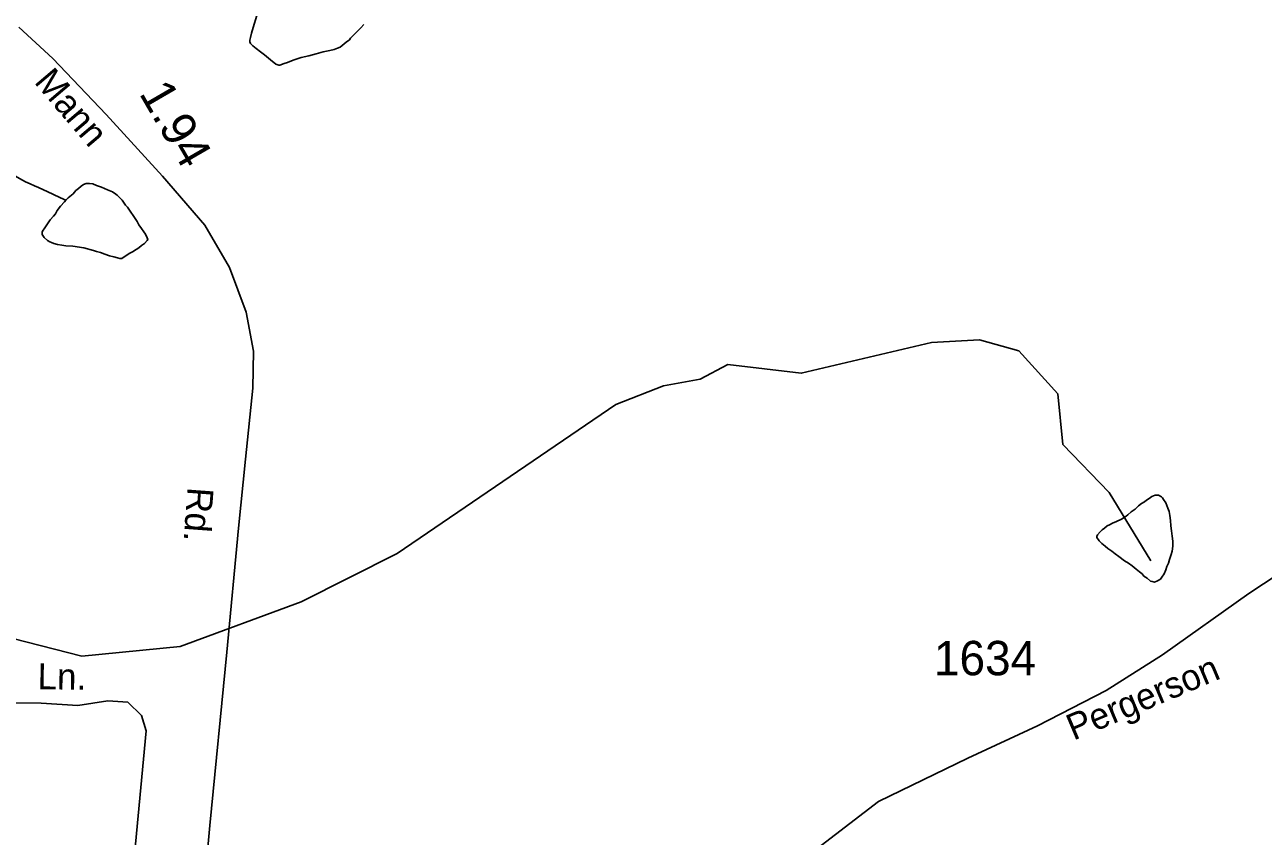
# Model space of a CAD drawing. Extents: x 2126262 to 2293712, y 749403 to 919119.
# Drawn here: x 2238344 to 2242847, y 811845 to 814796 of the extents above; entities that cross this region are included whole.
import ezdxf

# ---------------------------------------------------------------- set-up
doc = ezdxf.new("R2010")
doc.units = 0
for name, color, linetype in [('Exist Hydrographic Misc Water Feature', 7, 'Continuous'), ('Exist Road Non-System Type 51', 7, 'Continuous'), ('Exist Road Non-System Type 51 Label', 7, 'Continuous'), ('Exist Road Secondary Mileage Hundredths English Label', 7, 'Continuous'), ('Exist Road Secondary Type 51 Attributed', 7, 'Continuous'), ('Exist Road Secondary Type 51 Label', 7, 'Continuous'), ('Exist Road Secondary Type 51 Number Label', 7, 'Continuous')]:
    doc.layers.add(name, color=color, linetype=linetype)

msp = doc.modelspace()

# ---------------------------------------------------------------- linework, layer by layer
at = {"layer": 'Exist Hydrographic Misc Water Feature'}
for points in [[(2239576, 814796.6), (2239565.9, 814784.6), (2239556.1, 814774.5), (2239548.1, 814766.5), (2239538, 814756.4), (2239528.4, 814746.3), (2239524.3, 814740.3), (2239512.4, 814732.2), (2239490.7, 814714), (2239480.6, 814709.9), (2239468.7, 814705.8), (2239452.7, 814701.7), (2239428.6, 814697.5), (2239402.9, 814689.3), (2239376.9, 814683.1), (2239349, 814676.8), (2239319.1, 814666.6), (2239299.2, 814658.4), (2239287.1, 814654.3), (2239271.1, 814648.2), (2239267.2, 814648.2), (2239257.1, 814652.1), (2239237.2, 814667.9), (2239214.9, 814685.8), (2239200.9, 814697.6), (2239184.7, 814709.5), (2239172.6, 814719.4), (2239164.6, 814727.3), (2239162.6, 814733.3), (2239162.4, 814739.3), (2239164.4, 814749.3), (2239168.3, 814765.4), (2239174.1, 814785.4), (2239187.6, 814829.5)], [(2238493.3, 814158.1), (2238473.4, 814165.9), (2238445.3, 814179.8), (2238427.5, 814187.5), (2238393.2, 814203.3), (2238379.1, 814209.2), (2238363.1, 814217.1), (2238346.9, 814224.9), (2238325, 814236.8), (2238293, 814254.4), (2238254.6, 814272.1), (2238216.7, 814285.8), (2238184.3, 814297.6), (2238146.4, 814309.2), (2238118.5, 814319), (2238092.4, 814326.8), (2238074.4, 814328.6), (2238068.2, 814330.6), (2238044.4, 814324.4), (2238026.4, 814318.2), (2238004.5, 814310.1)], [(2238493.3, 814158.1), (2238501.3, 814166.2), (2238519.4, 814180.3), (2238529.2, 814192.4), (2238539.2, 814200.5), (2238549.1, 814208.6), (2238556.9, 814214.6), (2238566.9, 814218.7), (2238578.8, 814218.8), (2238590.9, 814216.9), (2238604.9, 814211), (2238623.1, 814205.1), (2238645, 814195.3), (2238663.1, 814187.5), (2238675.2, 814179.5), (2238679.1, 814175.6), (2238689.3, 814165.7), (2238697.3, 814157.8), (2238709.6, 814139.9), (2238717.6, 814131.9), (2238729.7, 814114), (2238737.9, 814102.1), (2238751.9, 814080.2), (2238758.2, 814068.3), (2238768.1, 814054.4), (2238776.5, 814042.4), (2238782.4, 814034.5), (2238788.4, 814020.5), (2238790.6, 814014.5), (2238788.6, 814010.5), (2238778.7, 814000.5), (2238768.7, 813992.4), (2238758.9, 813984.3), (2238748.8, 813978.2), (2238734.9, 813970.2), (2238723, 813964), (2238715.2, 813958), (2238705.1, 813951.9), (2238697.1, 813945.8), (2238689.1, 813945.8), (2238681.1, 813947.7), (2238667.2, 813951.6), (2238651.2, 813955.5), (2238635.2, 813961.4), (2238618.8, 813967.2), (2238604.9, 813971.1), (2238593, 813975), (2238558.9, 813984.7), (2238518.9, 813990.3), (2238492.9, 813992.2), (2238479, 813994), (2238463, 813995.9), (2238448.8, 813999.8), (2238440.6, 814003.7), (2238434.7, 814005.7), (2238426.7, 814011.6), (2238414.6, 814021.6), (2238406.6, 814033.4), (2238406.4, 814041.4), (2238408.4, 814045.5), (2238416.4, 814057.5), (2238426.1, 814071.6), (2238436.1, 814085.7), (2238448, 814099.7), (2238456, 814107.8), (2238461.9, 814119.9), (2238473.6, 814136), (2238487.6, 814152.1), (2238493.3, 814158.1)], [(2236292.8, 812664.6), (2236483.7, 812673.8), (2236557.8, 812780.5), (2237022.8, 812994), (2237247.8, 812995.9), (2237765.7, 812785), (2238015.9, 812734), (2238300.7, 812564.1), (2238550.9, 812499.8), (2238908.9, 812535.1), (2239348.7, 812696.6), (2239697.7, 812873), (2240492.9, 813414.2), (2240666.8, 813482.8), (2240799.9, 813506.3), (2240899.8, 813560), (2241167, 813528.3), (2241640.8, 813639.9), (2241815.9, 813649.3), (2241957.8, 813610.3), (2242099.9, 813453.2), (2242118.8, 813269.2), (2242286.9, 813095.1), (2242437.9, 812845.9)], [(2242349.1, 813007.9), (2242345.4, 813005.8), (2242331.5, 812997.7), (2242313.4, 812989.6), (2242299.5, 812983.5), (2242287.6, 812977.4), (2242279.6, 812973.3), (2242269.5, 812965.2), (2242261.6, 812959.2), (2242253.6, 812951.1), (2242243.9, 812941.1), (2242241.9, 812935.1), (2242241.9, 812931.1), (2242249.9, 812919.1), (2242260.1, 812909.2), (2242272.2, 812899.3), (2242282.1, 812891.4), (2242296.4, 812881.5), (2242308.3, 812871.6), (2242322.5, 812861.7), (2242342.5, 812845.9), (2242356.7, 812838), (2242370.6, 812828.2), (2242385, 812816.3), (2242396.9, 812806.3), (2242406.9, 812798.4), (2242412.9, 812790.5), (2242425.2, 812782.6), (2242437.1, 812772.7), (2242443.2, 812770.7), (2242451.2, 812768.8), (2242463.1, 812772.9), (2242473.2, 812779), (2242478.9, 812787), (2242486.9, 812799.1), (2242492.8, 812813.1), (2242496.7, 812825.1), (2242502.7, 812837.2), (2242506.4, 812851.2), (2242512.3, 812869.3), (2242516.2, 812881.3), (2242518.1, 812899.3), (2242517.9, 812917.2), (2242515.8, 812935.2), (2242513.6, 812955.2), (2242511.3, 812973.2), (2242509.5, 812993.2), (2242507.2, 813011.1), (2242505.2, 813025.2), (2242500.8, 813037), (2242497, 813047), (2242492.8, 813057), (2242484.6, 813068.9), (2242480.5, 813074.9), (2242476.7, 813078.9), (2242466.6, 813084.8), (2242460.7, 813084.8), (2242454.7, 813084.7), (2242442.6, 813080.6), (2242432.6, 813072.5), (2242422.7, 813066.4), (2242414.9, 813060.4), (2242404.9, 813054.3), (2242393, 813046.2), (2242381.1, 813034.1), (2242367.2, 813024), (2242355.1, 813013.9), (2242349.1, 813007.9)]]:
    msp.add_lwpolyline(points, dxfattribs=at)
at = {"layer": 'Exist Road Non-System Type 51'}
msp.add_lwpolyline([(2238711.8, 811131.1), (2238691.6, 811240.7), (2238702.7, 811472.6), (2238736.2, 811712.8), (2238785.1, 812228.2), (2238768.3, 812284), (2238718.1, 812331.5), (2238645.5, 812337.1), (2238536.7, 812320.4), (2238403.4, 812328), (2238305.7, 812329.4)], dxfattribs=at)
at = {"layer": 'Exist Road Secondary Type 51 Attributed'}
for points in [[(2238322.2, 814786.9), (2238445.7, 814673.1), (2238639.7, 814469.2), (2238844.2, 814245), (2238998.4, 814066.9), (2239087.7, 813913.3), (2239149.1, 813749.9), (2239174.9, 813608.1), (2239173.5, 813474), (2239146.3, 813216.3), (2239121.2, 812964.9), (2239078.6, 812514.5), (2239016.5, 811883.9), (2238980.9, 811496.3)], [(2244191.5, 813767.5), (2244152, 813733.1), (2244033.4, 813607.4), (2243927.4, 813492.9), (2243852.7, 813433.5), (2243771.8, 813379.1), (2243633.6, 813299.4), (2243487.8, 813205.2), (2243175.9, 812978.2), (2242794.2, 812727.5), (2242480.9, 812504.7), (2242275.8, 812374.8), (2242026.7, 812245.6), (2241772.7, 812128.3), (2241448.2, 811971.2), (2241291.7, 811850.8), (2241151.4, 811742.9)]]:
    msp.add_lwpolyline(points, dxfattribs=at)

# ---------------------------------------------------------------- texts
at = {"layer": 'Exist Road Non-System Type 51 Label'}
msp.add_text('Ln.', height=95, rotation=359.4265, dxfattribs=at).set_placement((2238390, 812379))
at = {"layer": 'Exist Road Secondary Mileage Hundredths English Label'}
msp.add_text('1.94', height=125, rotation=300.1705, dxfattribs=at).set_placement((2238757.5, 814546.3))
at = {"layer": 'Exist Road Secondary Type 51 Label'}
for s, rotation, p in [('Mann', 310.3627, (2238374.9, 814586.5)), ('Rd.', 265.7727, (2238935.8, 813115.8)), ('Pergerson', 22.8761, (2242157.1, 812191.7))]:
    msp.add_text(s, height=95, rotation=rotation, dxfattribs=at).set_placement(p)
at = {"layer": 'Exist Road Secondary Type 51 Number Label'}
msp.add_text('1634', height=125, dxfattribs=at).set_placement((2241649.6, 812429.9))

doc.saveas('drawing.dxf')
